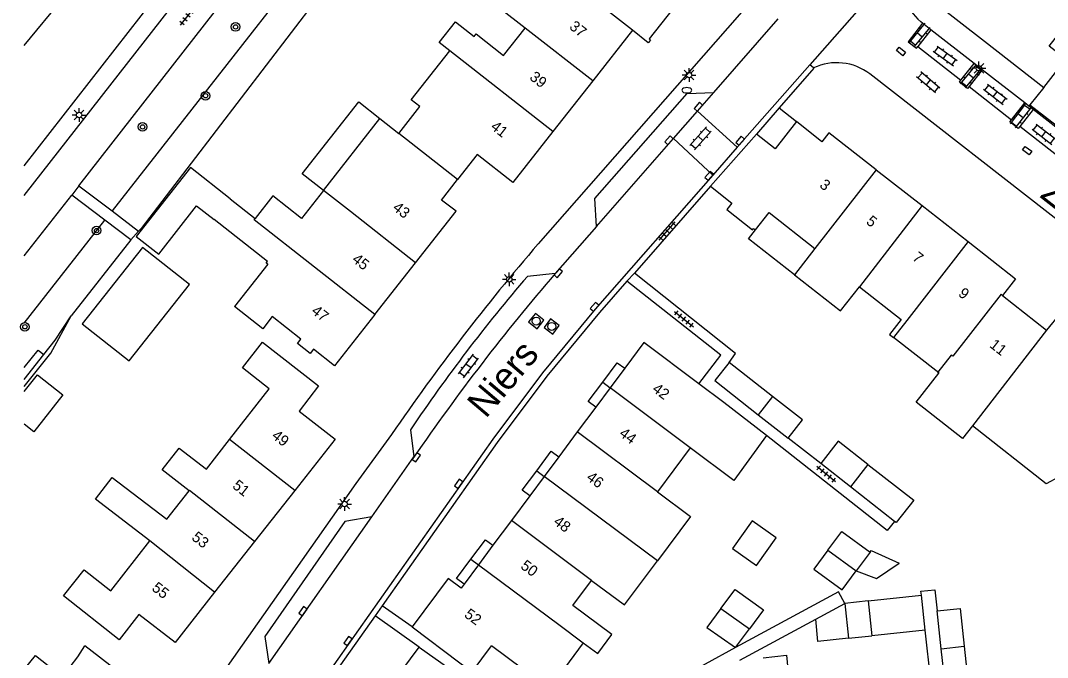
# Model space of a CAD drawing. Extents: x 131000 to 133013, y 393000 to 396501.
# Drawn here: x 130999.7 to 131094.6, y 395059.9 to 395118.8 of the extents above; entities that cross this region are included whole.
import ezdxf

# ---------------------------------------------------------------- set-up
doc = ezdxf.new("R2010")
doc.units = 0
for name, color, linetype in [('gg-afsc-erfafscheiding', 7, 'Continuous'), ('gg-afsc-muur', 7, 'Continuous'), ('gg-anno-huisnummerreeks BGT', 7, 'Continuous'), ('gg-anno-openbare ruimte label', 7, 'Continuous'), ('gg-bbg-bijgebouw', 7, 'Continuous'), ('gg-bbg-gedigitaliseerde bebouwing', 7, 'Continuous'), ('gg-bbg-gedigitaliseerde bijgebouw', 7, 'Continuous'), ('gg-bbg-hoofdgebouw', 7, 'Continuous'), ('gg-bbg-luifel en loopbrug', 7, 'Continuous'), ('gg-bbg-tussenscheiding', 7, 'Continuous'), ('gg-knt-verharding', 7, 'Continuous'), ('gg-knt-verharding nz', 7, 'Continuous'), ('gt-grn-groengrens', 7, 'Continuous'), ('gt-grn-vlakafsluiter', 7, 'Continuous'), ('gt-grn-weggrens', 7, 'Continuous'), ('gt-symb-boom', 7, 'Continuous'), ('gt-symb-brandkraan', 7, 'Continuous'), ('gt-symb-klinker verharding', 7, 'Continuous'), ('gt-symb-kolk', 7, 'Continuous'), ('gt-symb-kolk center center', 7, 'Continuous'), ('gt-symb-lichtmast', 7, 'Continuous'), ('gt-symb-rioolschacht', 7, 'Continuous'), ('gt-symb-tegel verharding', 7, 'Continuous')]:
    doc.layers.add(name, color=color, linetype=linetype)

# ---------------------------------------------------------------- blocks, each defined once
blk = doc.blocks.new('gt0-KL1')
at = {"layer": 'gt-symb-klinker verharding'}
for p, q in [((-1.15, 0.3), (1.15, 0.3)), ((-1, -0.3), (-1, 0.3)), ((-0.5, 0.3), (-0.5, 0.45)), ((0, -0.3), (0, 0.3)), ((0.5, 0.3), (0.5, 0.45)), ((1, -0.3), (1, 0.3)), ((-1.15, -0.3), (1.15, -0.3)), ((-0.5, -0.45), (-0.5, -0.3)), ((0.5, -0.45), (0.5, -0.3))]:
    blk.add_line(p, q, dxfattribs=at)
blk = doc.blocks.new('gt0-KOLKCC')
at = {"layer": 'gt-symb-kolk center center'}
blk.add_lwpolyline([(-0.375, 0.2), (0.375, 0.2), (0.375, -0.2), (-0.375, -0.2)], close=True, dxfattribs=at)
blk = doc.blocks.new('gt0-LMAST')
at = {"layer": 'gt-symb-lichtmast'}
for p, q in [((-0.182, 0.173), (-0.447, 0.438)), ((-0.005, 0.246), (-0.005, 0.621)), ((0.172, 0.173), (0.437, 0.438)), ((-0.255, -0.004), (-0.63, -0.004)), ((-0.182, -0.181), (-0.447, -0.446)), ((-0.005, -0.254), (-0.005, -0.629)), ((0.437, -0.446), (0.172, -0.181)), ((0.245, -0.004), (0.62, -0.004))]:
    blk.add_line(p, q, dxfattribs=at)
blk.add_circle((-0.005, -0.004), 0.25, dxfattribs=at)
blk = doc.blocks.new('gt0-TEG1')
at = {"layer": 'gt-symb-tegel verharding'}
for p, q in [((-1.125, 0), (1.125, 0)), ((-0.9, -0.25), (-0.9, 0.25)), ((-0.45, -0.25), (-0.45, 0.25)), ((0, -0.25), (0, 0.25)), ((0.45, -0.25), (0.45, 0.25)), ((0.9, -0.25), (0.9, 0.25))]:
    blk.add_line(p, q, dxfattribs=at)
blk = doc.blocks.new('gt0-KOLK')
at = {"layer": 'gt-symb-kolk'}
blk.add_lwpolyline([(0, 0), (0.375, 0), (0.375, 0.4), (-0.375, 0.4), (-0.375, 0), (0, 0)], dxfattribs=at)
blk = doc.blocks.new('gt0-RS')
at = {"layer": 'gt-symb-rioolschacht'}
blk.add_lwpolyline([(-0.5, -0.5), (0.5, -0.5), (0.5, 0.5), (-0.5, 0.5)], close=True, dxfattribs=at)
blk.add_circle((0, 0), 0.375, dxfattribs=at)
blk = doc.blocks.new('gt0-BR')
at = {"layer": 'gt-symb-brandkraan'}
for centre, radius, start, end in [((-0.244, 0), 0.206, 107.56694, 252.43307), ((0.599, -2.664), 3, 106.89205, 107.56694), ((0, -0.691), 0.938, 73.10799, 106.89205), ((-0.599, -2.664), 3, 72.43309, 73.10799), ((0.244, 0), 0.206, 287.56695, 72.43309), ((0.599, 2.664), 3, 252.43307, 253.10797), ((0, 0.691), 0.938, 253.10797, 286.89206), ((-0.599, 2.664), 3, 286.89206, 287.56695)]:
    blk.add_arc(centre, radius, start, end, dxfattribs=at)
blk = doc.blocks.new('gt0-BOOM')
at = {"layer": 'gt-symb-boom'}
for radius in [0.4, 0.2]:
    blk.add_circle((0, 0), radius, dxfattribs=at)

msp = doc.modelspace()

# ---------------------------------------------------------------- linework, layer by layer
at = {"layer": 'gg-afsc-erfafscheiding'}
for p, q in [((131094.289, 395112.649), (131093.002, 395111.046)), ((131093.002, 395111.046), (131098.879, 395106.473)), ((131069.813, 395110.768), (131067.72, 395108.334)), ((131069.813, 395110.768), (131071.41, 395109.483)), ((131063.477, 395103.503), (131056.425, 395095.471)), ((131010.574, 395099.368), (131009.85, 395098.552)), ((131009.85, 395098.552), (131004.324, 395091.532)), ((131073.652, 395077.864), (131070.637, 395080.22)), ((131080.487, 395072.526), (131079.816, 395071.667)), ((131066.17, 395059.68), (131073.198, 395063.476)), ((131084.555, 395051.197), (131083.32, 395062.478)), ((131065.77, 395060.86), (131058.4, 395056.83))]:
    msp.add_line(p, q, dxfattribs=at)
for points in [[(131030.002, 395123.233), (131029.319, 395123.798), (131010.794, 395099.615), (131010.574, 395099.368)], [(131065.179, 395087.228), (131065.768, 395088.05), (131056.425, 395095.471)], [(131000, 395084.994), (131002.452, 395088.061), (131004.324, 395091.532)], [(131075.89, 395064.93), (131075.307, 395066.01), (131065.77, 395060.86)], [(131082.967, 395065.704), (131082.928, 395066.063), (131084.198, 395066.198), (131084.41, 395064.24)]]:
    msp.add_lwpolyline(points, dxfattribs=at)
at = {"layer": 'gg-afsc-muur'}
for p, q in [((131079.816, 395071.667), (131068.626, 395080.462)), ((131033.265, 395056.538), (131036.514, 395060.902))]:
    msp.add_line(p, q, dxfattribs=at)
msp.add_lwpolyline([(131036.514, 395060.902), (131039.277, 395058.935), (131040.783, 395056.245)], dxfattribs=at)
at = {"layer": 'gg-bbg-bijgebouw'}
for p, q in [((131069.205, 395084.084), (131065.179, 395087.228)), ((131067.872, 395082.389), (131070.637, 395080.22))]:
    msp.add_line(p, q, dxfattribs=at)
for points in [[(131065.179, 395087.228), (131063.851, 395085.543), (131067.872, 395082.389)], [(131070.637, 395080.22), (131071.969, 395081.926), (131069.205, 395084.084)]]:
    msp.add_lwpolyline(points, dxfattribs=at)
at = {"layer": 'gg-bbg-gedigitaliseerde bebouwing'}
for p, q in [((131027.66, 395103.122), (131032.887, 395109.769)), ((131032.887, 395109.769), (131034.63, 395108.399)), ((131019.048, 395102.335), (131021.353, 395100.522)), ((131068.878, 395101.072), (131073.126, 395097.746)), ((131022.489, 395096.538), (131017.546, 395100.425)), ((131073.126, 395097.746), (131071.223, 395095.316)), ((131022.518, 395096.291), (131019.442, 395092.38)), ((131084.567, 395086.243), (131080.379, 395089.521)), ((131094.492, 395076.007), (131087.679, 395081.342)), ((131061.584, 395079.317), (131058.554, 395075.247)), ((131098.23, 395078.009), (131094.492, 395076.007)), ((131048.546, 395057.049), (131043.22, 395061.013)), ((131051.699, 395061.284), (131048.546, 395057.049))]:
    msp.add_line(p, q, dxfattribs=at)
for points in [[(131046.307, 395118.113), (131041.64, 395121.783), (131043.189, 395123.753), (131047.857, 395120.082)], [(131094.289, 395112.649), (131096.318, 395115.253), (131094.78, 395116.46), (131097.995, 395120.574)], [(131039.356, 395116.028), (131038.36, 395116.811), (131039.867, 395118.726), (131041.596, 395117.367), (131041.778, 395117.598), (131044.325, 395115.593), (131046.307, 395118.113)], [(131034.63, 395108.399), (131036.58, 395110.879), (131035.793, 395111.498), (131039.356, 395116.028)], [(131019.048, 395102.335), (131015.355, 395105.239), (131010.347, 395098.87), (131012.429, 395097.234)], [(131027.66, 395103.122), (131025.628, 395100.538), (131022.994, 395102.61), (131021.353, 395100.522)], [(131012.429, 395097.234), (131015.935, 395101.692), (131017.546, 395100.425)], [(131022.518, 395096.291), (131022.38, 395096.4), (131022.489, 395096.538)], [(131071.223, 395095.316), (131075.48, 395091.983), (131077.228, 395094.215)], [(131077.228, 395094.215), (131081.103, 395091.181), (131080.022, 395089.801), (131080.379, 395089.521)], [(131018.985, 395080.101), (131022.64, 395084.77), (131020.17, 395086.71), (131022.041, 395089.095)], [(131087.679, 395081.342), (131086.769, 395080.171), (131082.469, 395083.538), (131084.579, 395086.234), (131084.567, 395086.243)], [(131015.26, 395075.35), (131012.76, 395077.29), (131014.33, 395079.3), (131016.84, 395077.36), (131018.985, 395080.101)], [(131068.626, 395080.462), (131065.628, 395076.311), (131061.584, 395079.317)], [(131011.62, 395070.72), (131006.57, 395074.57), (131008.13, 395076.57), (131013.19, 395072.73), (131015.26, 395075.35)], [(131058.554, 395075.247), (131061.602, 395072.978), (131058.551, 395068.879)], [(131008.779, 395061.58), (131003.63, 395065.64), (131005.53, 395068.05), (131007.99, 395066.11), (131011.62, 395070.72)], [(131052.459, 395067.061), (131055.498, 395064.791), (131058.551, 395068.879)], [(131051.699, 395061.284), (131053.03, 395060.293), (131054.343, 395062.058), (131050.734, 395064.745), (131052.459, 395067.061)], [(131000, 395058.814), (131001.04, 395060.12), (131003.52, 395058.15), (131004.965, 395060.011), (131005.597, 395061.015)]]:
    msp.add_lwpolyline(points, dxfattribs=at)
at = {"layer": 'gg-bbg-gedigitaliseerde bijgebouw'}
for p, q in [((131076.402, 395075.717), (131073.652, 395077.864)), ((131080.487, 395072.526), (131076.402, 395075.717)), ((131078.22, 395069.69), (131076.93, 395067.94)), ((131078.041, 395065.165), (131082.967, 395065.704)), ((131083.32, 395062.478), (131082.967, 395065.704)), ((131078.041, 395065.165), (131075.89, 395064.93)), ((131075.89, 395064.93), (131076.23, 395061.72)), ((131084.799, 395060.75), (131084.41, 395064.24)), ((131065.77, 395060.86), (131067.06, 395062.6)), ((131076.23, 395061.72), (131078.38, 395061.95)), ((131083.32, 395062.478), (131078.38, 395061.95)), ((131085.19, 395057.25), (131084.799, 395060.75))]:
    msp.add_line(p, q, dxfattribs=at)
for points in [[(131009.705, 395087.364), (131015.278, 395094.426), (131010.932, 395097.856), (131005.358, 395090.794), (131009.705, 395087.364)], [(131078.014, 395077.794), (131075.271, 395079.937), (131073.652, 395077.864)], [(131078.014, 395077.794), (131082.269, 395074.471), (131080.642, 395072.405), (131080.487, 395072.526)], [(131074.32, 395069.85), (131075.61, 395071.6), (131078.22, 395069.69)], [(131074.32, 395069.85), (131073.03, 395068.1), (131075.64, 395066.19), (131076.93, 395067.94)], [(131064.429, 395064.481), (131065.73, 395066.23), (131068.35, 395064.34), (131067.06, 395062.6)], [(131064.429, 395064.481), (131063.12, 395062.72), (131065.77, 395060.86)], [(131084.41, 395064.24), (131086.54, 395064.48), (131086.921, 395060.98)], [(131086.921, 395060.98), (131087.3, 395057.49), (131085.19, 395057.25)], [(131068.32, 395059.909), (131070.48, 395060.14), (131070.81, 395056.93), (131068.62, 395056.699)]]:
    msp.add_lwpolyline(points, dxfattribs=at)
at = {"layer": 'gg-bbg-hoofdgebouw'}
for p, q in [((131056.251, 395117.926), (131052.57, 395113.244)), ((131052.57, 395113.244), (131048.889, 395108.564)), ((131067.72, 395108.334), (131063.477, 395103.503)), ((131078.789, 395105.036), (131083.031, 395101.716)), ((131083.031, 395101.716), (131087.278, 395098.392)), ((131067.611, 395099.471), (131068.878, 395101.072)), ((131032.412, 395091.644), (131036.166, 395096.418)), ((131090.469, 395093.414), (131094.55, 395090.217)), ((131055.526, 395086.677), (131054.187, 395084.877)), ((131054.187, 395084.877), (131052.847, 395083.078)), ((131052.847, 395083.078), (131051.142, 395080.787)), ((131051.142, 395080.787), (131049.428, 395078.485)), ((131049.428, 395078.485), (131048.089, 395076.685)), ((131048.089, 395076.685), (131046.749, 395074.885)), ((131025.008, 395075.368), (131021.304, 395070.666)), ((131046.749, 395074.885), (131045.043, 395072.593)), ((131045.043, 395072.593), (131043.344, 395070.311)), ((131021.304, 395070.666), (131017.601, 395065.965)), ((131043.344, 395070.311), (131042.005, 395068.511)), ((131042.005, 395068.511), (131040.665, 395066.712)), ((131035.868, 395062.773), (131040.288, 395059.456))]:
    msp.add_line(p, q, dxfattribs=at)
for points in [[(131090.666, 395126.311), (131087.436, 395122.164), (131086.177, 395123.151), (131084.12, 395120.57), (131088.813, 395116.916), (131094.289, 395112.649)], [(131059.99, 395122.677), (131058.666, 395120.996), (131060.007, 395119.941), (131057.784, 395117.127), (131057.898, 395117.027), (131057.71, 395116.778), (131056.251, 395117.926)], [(131071.41, 395109.483), (131069.431, 395106.981), (131067.72, 395108.334)], [(131078.789, 395105.036), (131074.413, 395108.46), (131073.756, 395107.629), (131071.41, 395109.483)], [(131048.889, 395108.564), (131045.192, 395103.863), (131041.878, 395106.453), (131040.054, 395104.133)], [(131036.166, 395096.418), (131039.926, 395101.199), (131038.591, 395102.219), (131040.054, 395104.133)], [(131063.477, 395103.503), (131065.438, 395101.931), (131064.978, 395101.349), (131067.355, 395099.469), (131067.454, 395099.595), (131067.611, 395099.471)], [(131087.278, 395098.392), (131091.661, 395094.962), (131090.469, 395093.414)], [(131032.412, 395091.644), (131028.696, 395086.919), (131026.751, 395088.444), (131026.439, 395088.058), (131025.263, 395088.978), (131025.571, 395089.372), (131022.938, 395091.451), (131022.072, 395090.32), (131019.442, 395092.38)], [(131101.401, 395083.498), (131101.452, 395083.564), (131098.356, 395086.038), (131100.154, 395088.332), (131095.786, 395091.741), (131094.55, 395090.217)], [(131022.041, 395089.095), (131027.203, 395085.059), (131025.418, 395082.721), (131028.754, 395080.123), (131025.008, 395075.368)], [(131062.386, 395085.247), (131057.295, 395089.053), (131055.526, 395086.677)], [(131068.626, 395080.462), (131064.69, 395083.525), (131062.386, 395085.247)], [(131040.665, 395066.712), (131040.395, 395066.349), (131039.196, 395067.245), (131035.868, 395062.773)], [(131017.601, 395065.965), (131013.94, 395061.318), (131010.606, 395063.897), (131008.779, 395061.58)], [(131008, 395051.49), (131011.735, 395056.24), (131009.753, 395057.76), (131010.065, 395058.159), (131008.883, 395059.082), (131008.575, 395058.688), (131005.597, 395061.015)], [(131040.288, 395059.456), (131041.427, 395058.607), (131043.22, 395061.013)]]:
    msp.add_lwpolyline(points, dxfattribs=at)
at = {"layer": 'gg-bbg-luifel en loopbrug'}
for p, q in [((131053.491, 395085.395), (131054.187, 395084.877)), ((131047.393, 395077.203), (131048.089, 395076.685)), ((131041.309, 395069.029), (131042.005, 395068.511)), ((131073.198, 395063.476), (131075.89, 395064.93))]:
    msp.add_line(p, q, dxfattribs=at)
for points in [[(131027.66, 395103.122), (131025.695, 395104.668), (131030.923, 395111.314), (131032.887, 395109.769)], [(131071.223, 395095.316), (131066.967, 395098.649), (131067.611, 395099.471)], [(131053.491, 395085.395), (131054.83, 395087.195), (131055.526, 395086.677)], [(131000, 395084.521), (131001.207, 395086.058), (131003.56, 395084.209), (131000.883, 395080.802), (131000, 395081.496)], [(131052.847, 395083.078), (131052.151, 395083.596), (131053.491, 395085.395)], [(131047.393, 395077.203), (131048.732, 395079.003), (131049.428, 395078.485)], [(131046.749, 395074.885), (131046.053, 395075.404), (131047.393, 395077.203)], [(131067.327, 395072.587), (131065.498, 395070.02), (131067.706, 395068.447), (131069.535, 395071.014), (131067.327, 395072.587)], [(131041.309, 395069.029), (131042.648, 395070.829), (131043.344, 395070.311)], [(131078.22, 395069.69), (131078.325, 395069.831), (131080.898, 395068.66)], [(131040.665, 395066.712), (131039.969, 395067.23), (131041.309, 395069.029)], [(131076.93, 395067.94), (131078.816, 395067.226), (131080.898, 395068.66)], [(131076.23, 395061.72), (131073.403, 395061.418), (131073.198, 395063.476)]]:
    msp.add_lwpolyline(points, dxfattribs=at)
at = {"layer": 'gg-bbg-tussenscheiding'}
for p, q in [((131056.251, 395117.926), (131050.017, 395122.826)), ((131052.57, 395113.244), (131046.307, 395118.113)), ((131048.889, 395108.564), (131039.356, 395116.028)), ((131040.054, 395104.133), (131034.63, 395108.399)), ((131078.789, 395105.036), (131073.126, 395097.746)), ((131083.031, 395101.716), (131077.228, 395094.215)), ((131094.55, 395090.217), (131087.679, 395081.342)), ((131061.584, 395079.317), (131054.187, 395084.877)), ((131069.205, 395084.084), (131067.872, 395082.389)), ((131058.554, 395075.247), (131051.142, 395080.787)), ((131025.008, 395075.368), (131018.985, 395080.101)), ((131078.014, 395077.794), (131076.402, 395075.717)), ((131058.551, 395068.879), (131048.089, 395076.685)), ((131052.459, 395067.061), (131045.043, 395072.593)), ((131017.601, 395065.965), (131011.62, 395070.72)), ((131074.32, 395069.85), (131076.93, 395067.94)), ((131064.429, 395064.481), (131067.06, 395062.6)), ((131078.041, 395065.165), (131078.38, 395061.95)), ((131084.799, 395060.75), (131086.921, 395060.98))]:
    msp.add_line(p, q, dxfattribs=at)
for points in [[(131036.166, 395096.418), (131030.153, 395101.175), (131027.66, 395103.122)], [(131032.412, 395091.644), (131021.265, 395100.41), (131021.353, 395100.522)], [(131087.278, 395098.392), (131081.629, 395091.108), (131080.379, 395089.521)], [(131090.469, 395093.414), (131090.33, 395093.53), (131085.88, 395087.79), (131085.73, 395087.9), (131084.5, 395086.32), (131084.58, 395086.26), (131084.567, 395086.243)], [(131021.304, 395070.666), (131015.292, 395075.391), (131015.26, 395075.35)], [(131042.005, 395068.511), (131049.42, 395062.98), (131051.699, 395061.284)]]:
    msp.add_lwpolyline(points, dxfattribs=at)
at = {"layer": 'gg-knt-verharding'}
for p, q in [((131000, 395102.657), (131024.02, 395133.453)), ((131005.056, 395103.556), (131026.891, 395131.572)), ((131082.452, 395125.887), (131072.642, 395114.749)), ((131067.472, 395120.946), (131047.529, 395098.177)), ((131063.764, 395112.176), (131069.722, 395118.974)), ((131083.084, 395118.58), (131082.903, 395118.721)), ((131083.855, 395117.979), (131082.643, 395116.426)), ((131083.855, 395117.979), (131083.084, 395118.58)), ((131087.834, 395114.874), (131083.855, 395117.979)), ((131086.616, 395113.313), (131087.834, 395114.874)), ((131088.591, 395114.284), (131087.834, 395114.874)), ((131072.642, 395114.749), (131065.939, 395107.111)), ((131072.991, 395114.456), (131072.642, 395114.749)), ((131103.331, 395094.304), (131078.202, 395113.897)), ((131088.591, 395114.284), (131087.374, 395112.724)), ((131092.531, 395111.209), (131088.591, 395114.284)), ((131091.309, 395109.643), (131092.531, 395111.209)), ((131092.901, 395110.921), (131092.531, 395111.209)), ((131062.263, 395110.464), (131065.939, 395107.111)), ((131093.293, 395110.615), (131092.058, 395109.036)), ((131093.293, 395110.615), (131092.901, 395110.921)), ((131097.273, 395107.51), (131093.293, 395110.615)), ((131060.045, 395107.933), (131063.689, 395104.549)), ((131065.939, 395107.111), (131063.689, 395104.549)), ((131005.056, 395103.556), (131008.124, 395101.228)), ((131000, 395097.077), (131004.387, 395102.698)), ((131007.453, 395100.371), (131004.387, 395102.698)), ((131008.124, 395101.228), (131010.574, 395099.368)), ((131009.85, 395098.552), (131007.453, 395100.371)), ((131052.915, 395099.798), (131049.096, 395095.436)), ((131049.096, 395095.436), (131046.527, 395095.174)), ((131035.709, 395080.982), (131036.038, 395078.48)), ((131032.144, 395072.935), (131036.038, 395078.48)), ((131033.093, 395064.721), (131032.438, 395063.792)), ((131035.868, 395062.773), (131033.093, 395064.721)), ((131032.438, 395063.792), (131018.91, 395044.615)), ((131036.514, 395060.902), (131032.438, 395063.792))]:
    msp.add_line(p, q, dxfattribs=at)
for points in [[(131000, 395105.405), (131024.045, 395136.253), (131025.148, 395138.368), (131026.093, 395140.558)], [(131083.084, 395118.58), (131081.751, 395116.871), (131082.52, 395116.268), (131082.643, 395116.426)], [(131072.991, 395114.456), (131073.025, 395114.428), (131069.813, 395110.768)], [(131087.374, 395112.724), (131087.238, 395112.55), (131086.486, 395113.146), (131086.616, 395113.313)], [(131052.915, 395099.798), (131052.77, 395102.369), (131061.311, 395112.091), (131063.764, 395112.176)], [(131092.058, 395109.036), (131091.924, 395108.864), (131091.16, 395109.452), (131091.309, 395109.643)], [(131063.689, 395104.549), (131052.806, 395092.149), (131047.92, 395086.253), (131043.34, 395080.115), (131018.479, 395044.872)], [(131055.729, 395094.722), (131053.186, 395091.825), (131048.313, 395085.944), (131043.745, 395079.821), (131033.093, 395064.721)], [(131062.386, 395085.247), (131064.421, 395087.887), (131055.729, 395094.722)], [(131000, 395086.758), (131001.279, 395088.349), (131001.799, 395087.941)], [(131033.968, 395080.567), (131030.668, 395076.029), (131003.07, 395036.794)], [(131032.144, 395072.935), (131029.646, 395072.507), (131022.244, 395061.867), (131022.612, 395059.368)]]:
    msp.add_lwpolyline(points, dxfattribs=at)
for centre, radius, start, end in [((131086.031, 395122.408), 4.835, 165.52663, 229.69245), ((131075.134, 395109.86), 5.07, 52.75887, 114.99537), ((131199.259, 394967.307), 200.372, 139.22166, 145.58049), ((131160.922, 394996.756), 150.905, 139.29349, 146.07283)]:
    msp.add_arc(centre, radius, start, end, dxfattribs=at)
at = {"layer": 'gg-knt-verharding nz'}
for p, q in [((131082.643, 395116.426), (131086.616, 395113.313)), ((131062.263, 395110.464), (131063.764, 395112.176)), ((131087.374, 395112.724), (131091.309, 395109.643)), ((131060.045, 395107.933), (131062.263, 395110.464)), ((131096.011, 395105.941), (131092.058, 395109.036)), ((131052.915, 395099.798), (131060.045, 395107.933)), ((131005.056, 395103.556), (131004.387, 395102.698)), ((131022.612, 395059.368), (131032.144, 395072.935))]:
    msp.add_line(p, q, dxfattribs=at)
msp.add_arc((131200.709, 394965.171), 199.889, 139.33106, 145.46842, dxfattribs=at)
at = {"layer": 'gt-grn-groengrens'}
for p, q in [((131000, 395116.518), (131020.93, 395142.082)), ((131000, 395090.855), (131007.453, 395100.371)), ((131000, 395085.648), (131001.799, 395087.941))]:
    msp.add_line(p, q, dxfattribs=at)
for points in [[(131039.831, 395137.106), (131035.478, 395136.153), (131008.124, 395101.228)], [(131001.799, 395087.941), (131002.848, 395089.278), (131004.324, 395091.532)]]:
    msp.add_lwpolyline(points, dxfattribs=at)
at = {"layer": 'gt-grn-vlakafsluiter'}
msp.add_line((131093.002, 395111.046), (131092.901, 395110.921), dxfattribs=at)
at = {"layer": 'gt-grn-weggrens'}
msp.add_line((131056.425, 395095.471), (131055.729, 395094.722), dxfattribs=at)

# ---------------------------------------------------------------- block references
at = {"layer": 'gt-symb-boom'}
for p in [(131019.537, 395118.238), (131016.758, 395111.875), (131010.937, 395108.999), (131006.681, 395099.409), (131000.051, 395090.513)]:
    msp.add_blockref('gt0-BOOM', p, dxfattribs=at)
at = {"layer": 'gt-symb-brandkraan'}
msp.add_blockref('gt0-BR', (131061.273, 395112.386), dxfattribs=at)
at = {"layer": 'gt-symb-klinker verharding'}
for p, rotation in [((131082.818, 395117.497), 50.80331119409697), ((131085.172, 395115.558), -35.930518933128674), ((131087.555, 395113.686), 50.80331119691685), ((131083.595, 395113.106), 139.8275765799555), ((131089.803, 395112.014), -37.72926988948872), ((131092.138, 395110.01), 52.683025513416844), ((131094.292, 395108.323), -37.72926989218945), ((131062.54, 395107.935), -132.04255015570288), ((131041.078, 395086.89), 52.63746932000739)]:
    msp.add_blockref('gt0-KL1', p, dxfattribs=dict(at, rotation=rotation))
at = {"layer": 'gt-symb-kolk'}
for p, rotation in [((131062.489, 395110.726), 49.09427391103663), ((131059.772, 395107.623), 48.770950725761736), ((131066.353, 395107.586), 48.690081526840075), ((131063.495, 395104.339), 48.609197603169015), ((131049.235, 395095.597), -130.9057260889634), ((131052.879, 395092.229), 49.01346679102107), ((131036.09, 395078.557), -124.73862528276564), ((131040.343, 395075.873), 54.73556975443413), ((131025.935, 395064.104), 54.84846035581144), ((131030.099, 395061.345), 54.35579984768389)]:
    msp.add_blockref('gt0-KOLK', p, dxfattribs=dict(at, rotation=rotation))
at = {"layer": 'gt-symb-kolk center center'}
for p, rotation in [((131081.07, 395115.971), -38.704570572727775), ((131092.751, 395106.811), -37.5231718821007)]:
    msp.add_blockref('gt0-KOLKCC', p, dxfattribs=dict(at, rotation=rotation))
at = {"layer": 'gt-symb-lichtmast'}
for p in [(131088.293, 395114.42), (131061.485, 395113.794), (131005.069, 395110.1), (131044.849, 395094.903), (131029.625, 395074.132)]:
    msp.add_blockref('gt0-LMAST', p, dxfattribs=at)
at = {"layer": 'gt-symb-rioolschacht'}
for p, rotation in [((131047.345, 395091.04), 50.80331119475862), ((131048.779, 395090.545), 53.2103003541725)]:
    msp.add_blockref('gt0-RS', p, dxfattribs=dict(at, rotation=rotation))
at = {"layer": 'gt-symb-tegel verharding'}
for p, rotation in [((131015.141, 395119.283), 52.02949833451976), ((131059.456, 395099.38), 48.72788342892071), ((131061.008, 395091.231), -39.196688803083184), ((131074.161, 395076.908), -39.19668880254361)]:
    msp.add_blockref('gt0-TEG1', p, dxfattribs=dict(at, rotation=rotation))

# ---------------------------------------------------------------- texts
at = {"layer": 'gg-anno-huisnummerreeks BGT'}
for s, rotation, p in [('37', 321.8, (131050.333, 395118.127)), ('39', 321.8, (131046.655, 395113.45)), ('41', 321.8, (131043.054, 395108.871)), ('3', 322, (131073.476, 395103.479)), ('43', 321.8, (131033.994, 395101.383)), ('5', 321.9, (131077.784, 395100.108)), ('45', 321.8, (131030.236, 395096.606)), ('7', 321.9, (131082.06, 395096.762)), ('9', 322, (131086.305, 395093.439)), ('47', 321.8, (131026.477, 395091.824)), ('11', 321.9, (131089.198, 395088.695)), ('42', 323.3, (131057.998, 395084.599)), ('49', 321.8, (131022.808, 395080.294)), ('44', 323.3, (131054.94, 395080.491)), ('46', 323.3, (131051.913, 395076.425)), ('51', 321.8, (131019.171, 395075.678)), ('48', 323.3, (131048.863, 395072.328)), ('53', 321.8, (131015.402, 395070.893)), ('50', 323.3, (131045.822, 395068.241)), ('55', 321.8, (131011.72, 395066.219)), ('52', 323.3, (131040.613, 395063.751))]:
    msp.add_text(s, height=1, rotation=rotation, dxfattribs=at).set_placement(p)
at = {"layer": 'gg-anno-openbare ruimte label'}
for s, rotation, p in [('Zieversbeek', 322, (131093.83, 395102.561)), ('Niers', 49.7, (131042.673, 395081.959))]:
    msp.add_text(s, height=2.5, rotation=rotation, dxfattribs=at).set_placement(p)

doc.saveas('drawing.dxf')
